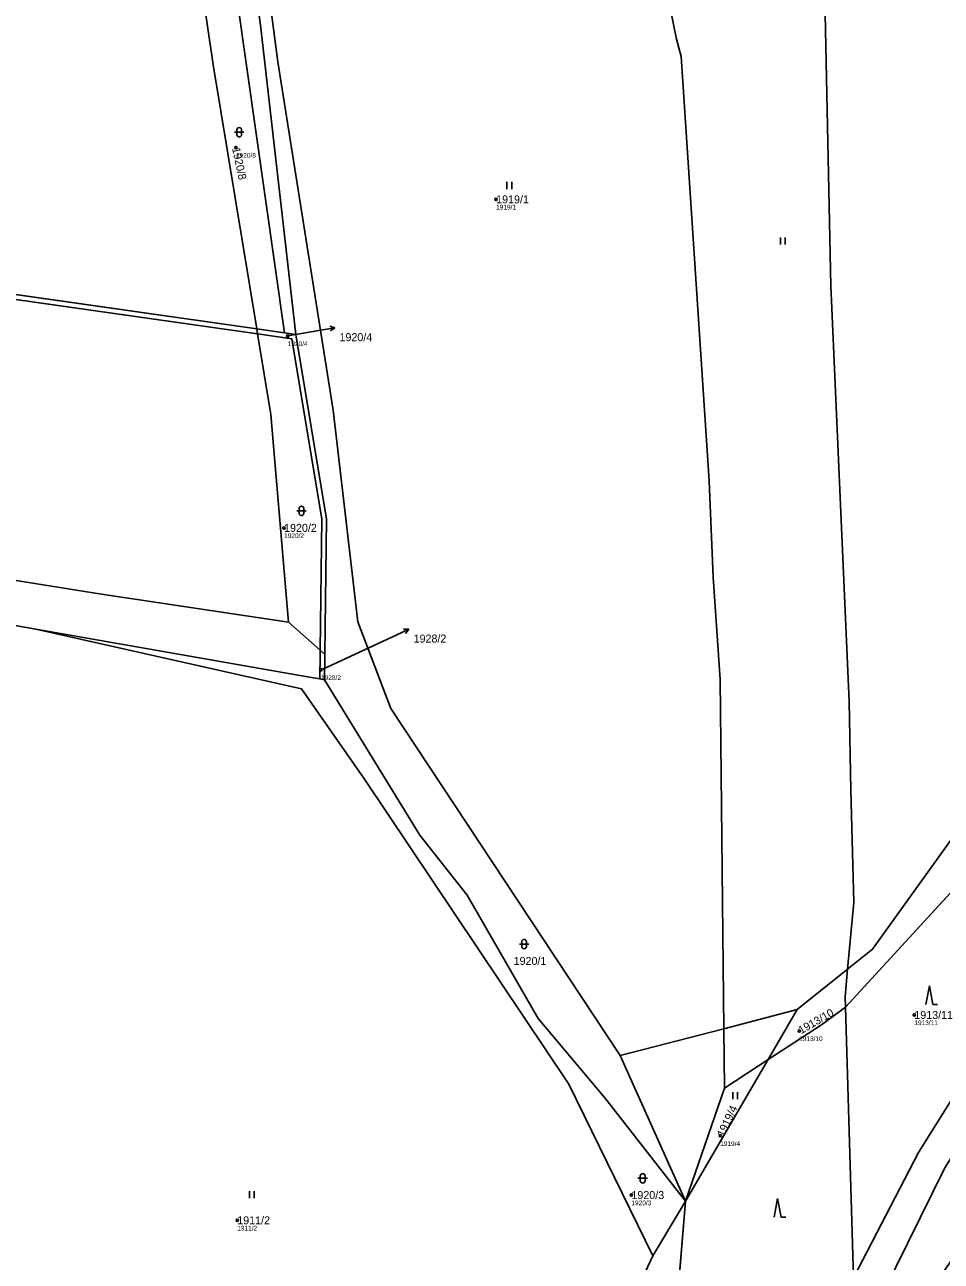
# Model space of a CAD drawing. Extents: x -762274 to -759271, y -1061928 to -1059060.
# Drawn here: x -761215.8 to -761021.1, y -1061489 to -1061226.2 of the extents above; entities that cross this region are included whole.
import ezdxf

# ---------------------------------------------------------------- set-up
doc = ezdxf.new("R2010")
doc.units = 0
for name, color, linetype in [('Definiční body', 7, 'Continuous'), ('Hranice parcel', 7, 'Continuous'), ('Parcelní čísla', 7, 'Continuous'), ('Polygon parcely', 7, 'Continuous'), ('Pop  PČ popisy', 7, 'Continuous'), ('Vnitřní kresba', 7, 'Continuous'), ('Značky kultur', 7, 'Continuous')]:
    doc.layers.add(name, color=color, linetype=linetype)

msp = doc.modelspace()

# ---------------------------------------------------------------- linework, layer by layer
at = {"layer": 'Definiční body'}
for centre in [(-761170.97, -1061252.33), (-761115.7, -1061263.34), (-761159.98, -1061292.35), (-761160.75, -1061333.14), (-761152.89, -1061363.3), (-761026.86, -1061436.63), (-761051.32, -1061440.01), (-761068.1, -1061462.31), (-761086.96, -1061474.9), (-761170.7, -1061480.27)]:
    msp.add_circle(centre, 0.25, dxfattribs=at)
at = {"layer": 'Hranice parcel'}
for p, q in [((-761170.7, -1061220.84), (-761160.65, -1061291.7)), ((-761166.56, -1061290.86), (-761335.64, -1061266.84)), ((-761166.39, -1061291.89), (-761335.45, -1061267.88)), ((-761160.65, -1061291.7), (-761166.56, -1061290.86)), ((-761166.56, -1061290.86), (-761166.39, -1061291.89)), ((-761158.24, -1061292.05), (-761160.65, -1061291.7)), ((-761151.73, -1061331.3), (-761158.24, -1061292.05)), ((-761152.1, -1061360.03), (-761151.73, -1061331.3)), ((-761159.8, -1061353.14), (-761153.09, -1061359.14)), ((-761153.09, -1061359.14), (-761152.1, -1061360.03)), ((-761152.18, -1061365.4), (-761152.1, -1061360.03)), ((-761152.18, -1061365.4), (-761153.18, -1061365.22)), ((-760988.36, -1061377.13), (-761041.49, -1061434.96)), ((-761039.78, -1061492.51), (-761041.49, -1061434.96)), ((-761057.92, -1061446.12), (-761075.47, -1061476.21)), ((-761067.22, -1061452.16), (-761057.92, -1061446.12)), ((-761075.47, -1061476.21), (-761067.22, -1061452.16)), ((-761075.47, -1061476.21), (-761092.63, -1061454.25)), ((-761085.97, -1061604.19), (-761075.47, -1061476.21))]:
    msp.add_line(p, q, dxfattribs=at)
for points in [[(-761041.03, -1061426.91), (-761039.74, -1061412.76), (-761040.35, -1061388.86), (-761040.73, -1061370.04), (-761042.06, -1061339.53), (-761044.59, -1061281.72), (-761045.9, -1061220.51), (-761049.54, -1061195.55), (-761060.03, -1061153.58), (-761072.28, -1061108.86)], [(-761067.22, -1061452.16), (-761067.35, -1061439.55), (-761068.09, -1061365.35), (-761069.58, -1061343.59), (-761070.48, -1061323.16), (-761076.41, -1061232.97), (-761077.4, -1061229.27), (-761091.07, -1061162.16), (-761099.54, -1061119.28)], [(-761169.95, -1061149.31), (-761173.58, -1061153.8), (-761175.57, -1061158.72), (-761172.09, -1061179.78), (-761165.75, -1061226.36), (-761158.24, -1061292.05)], [(-761075.47, -1061476.21), (-761089.36, -1061445.27), (-761138.1, -1061371.54), (-761145.11, -1061353.09), (-761150.3, -1061308.1), (-761162.09, -1061234.11), (-761169.2, -1061179.55), (-761168.3, -1061155.84)], [(-761178, -1061219.74), (-761175.78, -1061235.2), (-761166.56, -1061290.86)], [(-761153.09, -1061359.14), (-761152.73, -1061331.29), (-761159.11, -1061292.94), (-761166.39, -1061291.89)], [(-761166.39, -1061291.89), (-761163.55, -1061309.05), (-761159.8, -1061353.14)], [(-761159.8, -1061353.14), (-761199.56, -1061347.22), (-761243.85, -1061340.14), (-761258.28, -1061337.7), (-761328.24, -1061328.21)], [(-761330.31, -1061333.79), (-761259.69, -1061346.52), (-761213.5, -1061354.63)], [(-761213.5, -1061354.63), (-761157.05, -1061367.36), (-761143.68, -1061386.55), (-761100.24, -1061451.37), (-761082.43, -1061487.79)], [(-761153.18, -1061365.22), (-761155.35, -1061364.84), (-761213.5, -1061354.63)], [(-761153.18, -1061365.22), (-761153.1, -1061360.01), (-761153.09, -1061359.14)], [(-761092.63, -1061454.25), (-761106.8, -1061437.4), (-761121.87, -1061411.17), (-761131.9, -1061398.42), (-761152.18, -1061365.4)], [(-760996.18, -1061367.52), (-761035.73, -1061422.66), (-761041.03, -1061426.91)], [(-760989.4, -1061404.77), (-760996.09, -1061418.09), (-761025.98, -1061465.82), (-761039.78, -1061492.51)], [(-760990.75, -1061422.11), (-761020.35, -1061469.11), (-761036.09, -1061501), (-761038.34, -1061517.29)], [(-761041.03, -1061426.91), (-761051.73, -1061435.5), (-761057.92, -1061446.12)], [(-761041.49, -1061434.96), (-761041.56, -1061432.77), (-761041.03, -1061426.91)], [(-761041.49, -1061434.96), (-761046.6, -1061438.76), (-761057.92, -1061446.12)], [(-761075.47, -1061476.21), (-761076.63, -1061478.14), (-761082.43, -1061487.79)], [(-761082.43, -1061487.79), (-761089.79, -1061503.55), (-761096.28, -1061596.88)]]:
    msp.add_lwpolyline(points, dxfattribs=at)
at = {"layer": 'Polygon parcely'}
for points in [[(-761013.49, -1061094.27), (-761032.12, -1061098.53), (-761072.28, -1061108.86), (-761060.03, -1061153.58), (-761049.54, -1061195.55), (-761045.9, -1061220.51), (-761044.59, -1061281.72), (-761042.06, -1061339.53), (-761040.73, -1061370.04), (-761040.35, -1061388.86), (-761039.74, -1061412.76), (-761041.03, -1061426.91), (-761035.73, -1061422.66), (-760996.18, -1061367.52), (-760981.2, -1061333.75), (-760979.69, -1061325.13), (-760984.93, -1061290.84), (-760997.48, -1061203.99), (-760998.23, -1061196.21), (-761005.86, -1061140.55), (-761011.48, -1061104.61)], [(-761060.03, -1061153.58), (-761072.28, -1061108.86), (-761091.45, -1061113.79), (-761099.54, -1061119.28), (-761091.07, -1061162.16), (-761077.4, -1061229.27), (-761076.41, -1061232.97), (-761070.48, -1061323.16), (-761069.58, -1061343.59), (-761068.09, -1061365.35), (-761067.35, -1061439.55), (-761067.22, -1061452.16), (-761057.92, -1061446.12), (-761051.73, -1061435.5), (-761041.03, -1061426.91), (-761039.74, -1061412.76), (-761040.35, -1061388.86), (-761040.73, -1061370.04), (-761042.06, -1061339.53), (-761044.59, -1061281.72), (-761045.9, -1061220.51), (-761049.54, -1061195.55)], [(-761076.41, -1061232.97), (-761077.4, -1061229.27), (-761091.07, -1061162.16), (-761099.54, -1061119.28), (-761100.11, -1061116.02), (-761111.78, -1061119.02), (-761155.05, -1061139.28), (-761168.3, -1061155.84), (-761169.2, -1061179.55), (-761162.09, -1061234.11), (-761150.3, -1061308.1), (-761145.11, -1061353.09), (-761138.1, -1061371.54), (-761089.36, -1061445.27), (-761075.47, -1061476.21), (-761067.22, -1061452.16), (-761067.35, -1061439.55), (-761068.09, -1061365.35), (-761069.58, -1061343.59), (-761070.48, -1061323.16)], [(-761178.58, -1061154.73), (-761179.62, -1061156.67), (-761170.7, -1061220.84), (-761160.65, -1061291.7), (-761158.24, -1061292.05), (-761165.75, -1061226.36), (-761172.09, -1061179.78), (-761175.57, -1061158.72), (-761173.58, -1061153.8), (-761169.95, -1061149.31), (-761171.79, -1061142.05), (-761174.45, -1061147.02)], [(-761173.58, -1061153.8), (-761175.57, -1061158.72), (-761172.09, -1061179.78), (-761165.75, -1061226.36), (-761158.24, -1061292.05), (-761151.73, -1061331.3), (-761152.1, -1061360.03), (-761152.18, -1061365.4), (-761131.9, -1061398.42), (-761121.87, -1061411.17), (-761106.8, -1061437.4), (-761092.63, -1061454.25), (-761075.47, -1061476.21), (-761089.36, -1061445.27), (-761138.1, -1061371.54), (-761145.11, -1061353.09), (-761150.3, -1061308.1), (-761162.09, -1061234.11), (-761169.2, -1061179.55), (-761168.3, -1061155.84), (-761169.95, -1061149.31)], [(-761335.64, -1061266.84), (-761166.56, -1061290.86), (-761175.78, -1061235.2), (-761178, -1061219.74), (-761215.74, -1061214.03), (-761275.36, -1061206.92), (-761300.07, -1061203.26), (-761350.05, -1061196.29), (-761342.32, -1061231.17)], [(-761175.78, -1061235.2), (-761166.56, -1061290.86), (-761160.65, -1061291.7), (-761170.7, -1061220.84), (-761178, -1061219.74)], [(-761335.64, -1061266.84), (-761335.45, -1061267.88), (-761166.39, -1061291.89), (-761166.56, -1061290.86)], [(-761166.39, -1061291.89), (-761335.45, -1061267.88), (-761329.6, -1061299.07), (-761328.24, -1061328.21), (-761258.28, -1061337.7), (-761243.85, -1061340.14), (-761199.56, -1061347.22), (-761159.8, -1061353.14), (-761163.55, -1061309.05)], [(-761158.24, -1061292.05), (-761160.65, -1061291.7), (-761166.56, -1061290.86), (-761166.39, -1061291.89), (-761159.11, -1061292.94), (-761152.73, -1061331.29), (-761153.09, -1061359.14), (-761152.1, -1061360.03), (-761151.73, -1061331.3)], [(-761163.55, -1061309.05), (-761159.8, -1061353.14), (-761153.09, -1061359.14), (-761152.73, -1061331.29), (-761159.11, -1061292.94), (-761166.39, -1061291.89)], [(-761153.18, -1061365.22), (-761153.1, -1061360.01), (-761153.09, -1061359.14), (-761159.8, -1061353.14), (-761199.56, -1061347.22), (-761243.85, -1061340.14), (-761258.28, -1061337.7), (-761328.24, -1061328.21), (-761330.31, -1061333.79), (-761259.69, -1061346.52), (-761213.5, -1061354.63), (-761155.35, -1061364.84)], [(-761154.89, -1061570.08), (-761129.05, -1061580.98), (-761112.62, -1061585.34), (-761096.28, -1061596.88), (-761089.79, -1061503.55), (-761082.43, -1061487.79), (-761100.24, -1061451.37), (-761143.68, -1061386.55), (-761157.05, -1061367.36), (-761213.5, -1061354.63), (-761259.69, -1061346.52), (-761330.31, -1061333.79), (-761330.02, -1061339.22), (-761220.7, -1061358.16), (-761227.1, -1061516.99), (-761222.28, -1061519.23), (-761221.01, -1061516.22), (-761203.38, -1061524.12), (-761158.94, -1061547.15)], [(-761155.35, -1061364.84), (-761213.5, -1061354.63), (-761157.05, -1061367.36), (-761143.68, -1061386.55), (-761100.24, -1061451.37), (-761082.43, -1061487.79), (-761076.63, -1061478.14), (-761075.47, -1061476.21), (-761092.63, -1061454.25), (-761106.8, -1061437.4), (-761121.87, -1061411.17), (-761131.9, -1061398.42), (-761152.18, -1061365.4), (-761153.18, -1061365.22)], [(-761152.18, -1061365.4), (-761152.1, -1061360.03), (-761153.09, -1061359.14), (-761153.1, -1061360.01), (-761153.18, -1061365.22)], [(-761035.73, -1061422.66), (-761041.03, -1061426.91), (-761041.56, -1061432.77), (-761041.49, -1061434.96), (-760988.36, -1061377.13), (-760987.46, -1061371.37), (-760996.18, -1061367.52)], [(-760988.95, -1061399.08), (-760982.4, -1061378.24), (-760988.36, -1061377.13), (-761041.49, -1061434.96), (-761039.78, -1061492.51), (-761025.98, -1061465.82), (-760996.09, -1061418.09), (-760989.4, -1061404.77)], [(-760996.09, -1061418.09), (-761025.98, -1061465.82), (-761039.78, -1061492.51), (-761039.24, -1061510.6), (-761040.72, -1061520), (-761038.34, -1061517.29), (-761036.09, -1061501), (-761020.35, -1061469.11), (-760990.75, -1061422.11), (-760989.4, -1061404.77)], [(-761020.35, -1061469.11), (-761036.09, -1061501), (-761038.34, -1061517.29), (-761031.08, -1061506.37), (-760993.37, -1061451.55), (-760991.3, -1061429.09), (-760990.75, -1061422.11)], [(-761041.03, -1061426.91), (-761051.73, -1061435.5), (-761057.92, -1061446.12), (-761046.6, -1061438.76), (-761041.49, -1061434.96), (-761041.56, -1061432.77)], [(-761094.68, -1061643.22), (-761055.45, -1061581.3), (-761050.98, -1061562.69), (-761042.99, -1061498.72), (-761039.78, -1061492.51), (-761041.49, -1061434.96), (-761046.6, -1061438.76), (-761057.92, -1061446.12), (-761075.47, -1061476.21), (-761085.97, -1061604.19), (-761087.78, -1061612.3), (-761088.58, -1061615.88)], [(-761075.47, -1061476.21), (-761057.92, -1061446.12), (-761067.22, -1061452.16)], [(-761096.28, -1061596.88), (-761085.97, -1061604.19), (-761075.47, -1061476.21), (-761076.63, -1061478.14), (-761082.43, -1061487.79), (-761089.79, -1061503.55)]]:
    msp.add_lwpolyline(points, close=True, dxfattribs=at)
at = {"layer": 'Pop  PČ popisy'}
for p, q in [((-761152.94, -1061291.15), (-761149.98, -1061290.63)), ((-761149.98, -1061290.63), (-761151.06, -1061290.31)), ((-761149.98, -1061290.63), (-761150.88, -1061291.3)), ((-761159.98, -1061292.35), (-761152.94, -1061291.15)), ((-761152.54, -1061363.14), (-761136.95, -1061355.94)), ((-761136.95, -1061355.94), (-761134.23, -1061354.67)), ((-761134.23, -1061354.67), (-761135.35, -1061354.64)), ((-761134.23, -1061354.67), (-761134.93, -1061355.55))]:
    msp.add_line(p, q, dxfattribs=at)
at = {"layer": 'Vnitřní kresba'}
for p, q in [((-761067.35, -1061439.55), (-761051.73, -1061435.5)), ((-761089.36, -1061445.27), (-761067.35, -1061439.55))]:
    msp.add_line(p, q, dxfattribs=at)
at = {"layer": 'Značky kultur'}
for p, q in [((-761170.78, -1061248.57), (-761170.78, -1061249.57)), ((-761169.78, -1061249.57), (-761169.78, -1061248.57)), ((-761171.28, -1061249.07), (-761169.28, -1061249.07)), ((-761113.4, -1061261.14), (-761113.4, -1061259.64)), ((-761112.4, -1061261.14), (-761112.4, -1061259.64)), ((-761055.29, -1061272.94), (-761055.29, -1061271.44)), ((-761054.29, -1061272.94), (-761054.29, -1061271.44)), ((-761158.06, -1061329.53), (-761156.06, -1061329.53)), ((-761157.56, -1061329.03), (-761157.56, -1061330.03)), ((-761156.56, -1061330.03), (-761156.56, -1061329.03)), ((-761110.76, -1061421.57), (-761108.76, -1061421.57)), ((-761110.26, -1061421.07), (-761110.26, -1061422.07)), ((-761109.26, -1061422.07), (-761109.26, -1061421.07)), ((-761023.67, -1061430.43), (-761024.42, -1061434.43)), ((-761022.92, -1061434.43), (-761023.67, -1061430.43)), ((-761022.92, -1061434.43), (-761021.92, -1061434.43)), ((-761065.42, -1061454.53), (-761065.42, -1061453.03)), ((-761064.42, -1061454.53), (-761064.42, -1061453.03)), ((-761085.57, -1061471.34), (-761083.57, -1061471.34)), ((-761085.07, -1061470.84), (-761085.07, -1061471.84)), ((-761084.07, -1061471.84), (-761084.07, -1061470.84)), ((-761168.12, -1061475.56), (-761168.12, -1061474.06)), ((-761167.12, -1061475.56), (-761167.12, -1061474.06)), ((-761055.92, -1061475.62), (-761056.67, -1061479.62)), ((-761055.17, -1061479.62), (-761055.92, -1061475.62)), ((-761055.17, -1061479.62), (-761054.17, -1061479.62))]:
    msp.add_line(p, q, dxfattribs=at)
for centre, start, end in [((-761170.28, -1061248.57), 0, 180), ((-761170.28, -1061249.57), 180, 359.9879), ((-761157.06, -1061329.03), 0, 180), ((-761157.06, -1061330.03), 180, 359.9879), ((-761109.76, -1061421.07), 0, 180), ((-761109.76, -1061422.07), 180, 359.9879), ((-761084.57, -1061470.84), 0, 180), ((-761084.57, -1061471.84), 180, 359.9879)]:
    msp.add_arc(centre, 0.5, start, end, dxfattribs=at)

# ---------------------------------------------------------------- texts
at = {"layer": 'Definiční body'}
for s, p in [('1920/8', (-761170.97, -1061254.49)), ('1919/1', (-761115.7, -1061265.5)), ('1920/4', (-761159.98, -1061294.51)), ('1920/2', (-761160.75, -1061335.3)), ('1928/2', (-761152.89, -1061365.46)), ('1913/11', (-761026.86, -1061438.79)), ('1913/10', (-761051.32, -1061442.17)), ('1919/4', (-761068.1, -1061464.47)), ('1920/3', (-761086.96, -1061477.06)), ('1911/2', (-761170.7, -1061482.43))]:
    msp.add_text(s, height=1, dxfattribs=at).set_placement(p)
at = {"layer": 'Parcelní čísla'}
for s, rotation, p in [('1920/8', 282, (-761171.8, -1061252.51)), ('1913/10', 30, (-761050.89, -1061440.75)), ('1919/4', 65, (-761067.33, -1061462.67))]:
    msp.add_text(s, height=1.7, rotation=rotation, dxfattribs=at).set_placement(p)
for s, p in [('1919/1', (-761115.7, -1061264.19)), ('1920/4', (-761148.98, -1061293.47)), ('1920/2', (-761160.75, -1061333.99)), ('1928/2', (-761133.23, -1061357.51)), ('1920/1', (-761111.99, -1061426)), ('1913/11', (-761026.86, -1061437.48)), ('1920/3', (-761086.96, -1061475.75)), ('1911/2', (-761170.7, -1061481.12))]:
    msp.add_text(s, height=1.7, dxfattribs=at).set_placement(p)

doc.saveas('drawing.dxf')
